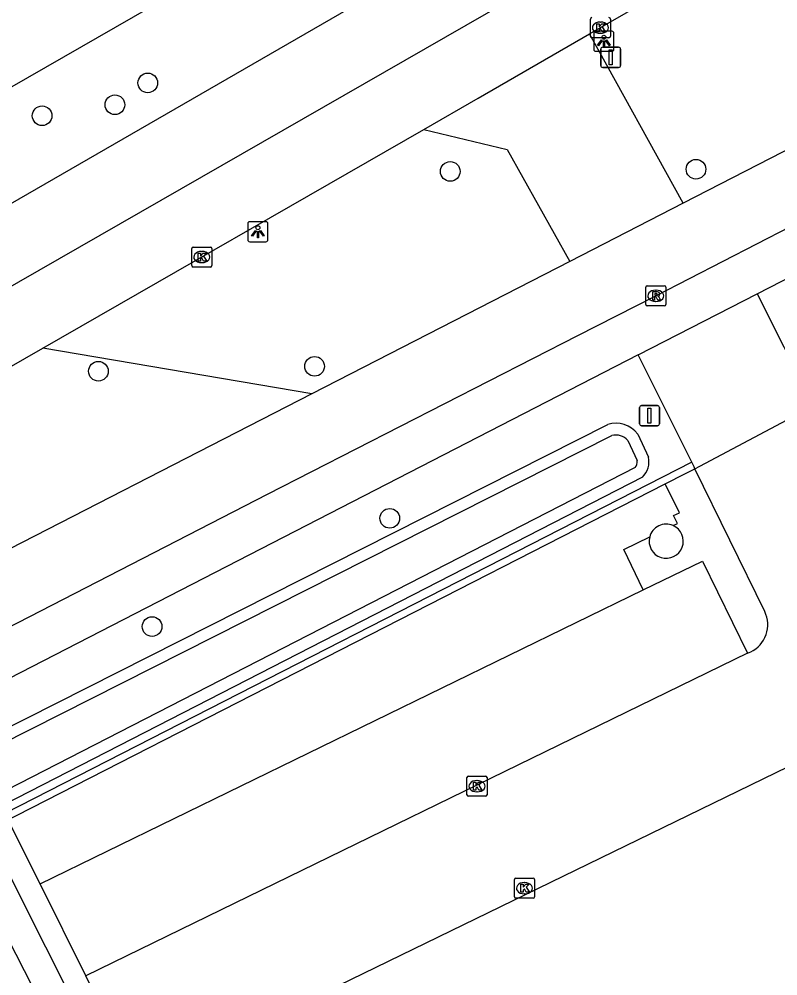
# Model space of a CAD drawing. Extents: x 158838 to 160074, y 386376 to 387776.
# Drawn here: x 159430.93 to 159468.73, y 387520.84 to 387568.51 of the extents above; entities that cross this region are included whole.
import ezdxf

# ---------------------------------------------------------------- set-up
doc = ezdxf.new("R2010")
doc.units = 0
for name, color, linetype in [('IMGEO_Berm_groen', 7, 'Continuous'), ('IMGEO_Boom', 7, 'Continuous'), ('IMGEO_Fietspad_gesloten', 7, 'Continuous'), ('IMGEO_Haag', 7, 'Continuous'), ('IMGEO_Hek', 7, 'Continuous'), ('IMGEO_Kolk', 7, 'Continuous'), ('IMGEO_Lichtpunt', 7, 'Continuous'), ('IMGEO_Parkeervlak_open', 7, 'Continuous'), ('IMGEO_Rijbaan_lokaal_gesloten', 7, 'Continuous'), ('IMGEO_Rioolput', 7, 'Continuous'), ('IMGEO_Verkeersbordpaal', 7, 'Continuous'), ('IMGEO_Voetpad_halfverhard', 7, 'Continuous'), ('IMGEO_Voetpad_open', 7, 'Continuous'), ('IMGEO_Waterloop', 7, 'Continuous')]:
    doc.layers.add(name, color=color, linetype=linetype)

msp = doc.modelspace()

# ---------------------------------------------------------------- linework, layer by layer
at = {"layer": 'IMGEO_Berm_groen'}
for points in [[(159445.505, 387549.84), (159432.115, 387552.123)], [(159336.154, 387484.934), (159338.654, 387486.251), (159364.753, 387500), (159367.223, 387501.301), (159460.249, 387548.308)], [(159461.743, 387547.832), (159462.275, 387546.685)], [(159461.976, 387545.691), (159372.919, 387500), (159340.235, 387483.231), (159339.987, 387483.104), (159338.919, 387482.291), (159338.252, 387481.676)]]:
    msp.add_lwpolyline(points, dxfattribs=at)
for centre, radius, start, end in [((159460.664, 387547.028), 1.345, 36.6833, 107.9721), ((159461.282, 387546.442), 1.022, 312.7437, 13.7732)]:
    msp.add_arc(centre, radius, start, end, dxfattribs=at)
at = {"layer": 'IMGEO_Boom'}
for centre in [(159437.337, 387565.332), (159435.699, 387564.24), (159432.073, 387563.694), (159452.404, 387560.919), (159464.646, 387561.029), (159434.875, 387550.965), (159445.645, 387551.21), (159449.392, 387543.639), (159437.549, 387538.245)]:
    msp.add_circle(centre, 0.489, dxfattribs=at)
at = {"layer": 'IMGEO_Fietspad_gesloten'}
for points in [[(159333.199, 387485.531), (159353.236, 387498.521), (159375.071, 387509.705), (159394.533, 387519.736), (159417.86, 387531.747), (159443.308, 387544.845), (159458.757, 387552.748), (159462.644, 387554.723), (159481.101, 387564.218), (159499.267, 387573.577)], [(159476.97, 387565.991), (159464.006, 387559.337)], [(159464.006, 387559.337), (159458.356, 387556.437)], [(159458.356, 387556.437), (159445.505, 387549.84)], [(159445.505, 387549.84), (159354.577, 387503.167), (159350.324, 387500.826), (159343.892, 387496.654)]]:
    msp.add_lwpolyline(points, dxfattribs=at)
at = {"layer": 'IMGEO_Haag'}
for points in [[(159464.435, 387546.438), (159430.221, 387528.939)], [(159431.978, 387525.431), (159430.221, 387528.939)]]:
    msp.add_lwpolyline(points, dxfattribs=at)
msp.add_arc((159463.163, 387542.498), 0.85, 66.2289, 165.5158, dxfattribs=at)
at = {"layer": 'IMGEO_Hek'}
for points in [[(159464.597, 387546.111), (159464.846, 387546.238), (159469.193, 387548.538)], [(159464.127, 387545.871), (159464.597, 387546.111)], [(159463.117, 387545.355), (159464.127, 387545.871)], [(159429.314, 387528.092), (159463.117, 387545.355)]]:
    msp.add_lwpolyline(points, dxfattribs=at)
at = {"layer": 'IMGEO_Kolk'}
for p, q in [((159459.385, 387567.656), (159459.385, 387568.508)), ((159460.386, 387568.508), (159460.386, 387567.656)), ((159459.873, 387568.362), (159459.898, 387568.362)), ((159460.312, 387567.582), (159459.46, 387567.582)), ((159459.896, 387567.802), (159459.871, 387567.802)), ((159439.525, 387556.229), (159439.525, 387557.081)), ((159439.6, 387557.155), (159440.452, 387557.155)), ((159440.526, 387557.081), (159440.526, 387556.229)), ((159440.013, 387556.935), (159440.038, 387556.935)), ((159440.452, 387556.155), (159439.6, 387556.155)), ((159440.036, 387556.375), (159440.011, 387556.375)), ((159453.312, 387530.793), (159454.164, 387530.793)), ((159453.237, 387529.867), (159453.237, 387530.719)), ((159453.725, 387530.573), (159453.75, 387530.573)), ((159454.238, 387530.719), (159454.238, 387529.867)), ((159453.748, 387530.013), (159453.723, 387530.013)), ((159454.164, 387529.793), (159453.312, 387529.793)), ((159455.6, 387524.785), (159455.6, 387525.637)), ((159455.675, 387525.711), (159456.527, 387525.711)), ((159456.601, 387525.637), (159456.601, 387524.785)), ((159456.088, 387525.491), (159456.113, 387525.491)), ((159456.527, 387524.711), (159455.675, 387524.711)), ((159456.111, 387524.931), (159456.086, 387524.931))]:
    msp.add_line(p, q, dxfattribs=at)
for points in [[(159459.385, 387567.656), (159459.385, 387568.508)], [(159460.386, 387568.508), (159460.386, 387567.656)], [(159459.706, 387568.282), (159459.829, 387568.282), (159459.829, 387568.131), (159459.959, 387568.282), (159460.123, 387568.282), (159459.977, 387568.131), (159460.13, 387567.882), (159459.978, 387567.882), (159459.893, 387568.046), (159459.829, 387567.979), (159459.829, 387567.882), (159459.706, 387567.882), (159459.706, 387568.282)], [(159460.312, 387567.582), (159459.46, 387567.582)], [(159439.525, 387556.229), (159439.525, 387557.081)], [(159439.6, 387557.155), (159440.452, 387557.155)], [(159440.526, 387557.081), (159440.526, 387556.229)], [(159439.846, 387556.855), (159439.969, 387556.855), (159439.969, 387556.704), (159440.099, 387556.855), (159440.263, 387556.855), (159440.117, 387556.704), (159440.27, 387556.455), (159440.118, 387556.455), (159440.033, 387556.619), (159439.969, 387556.552), (159439.969, 387556.455), (159439.846, 387556.455), (159439.846, 387556.855)], [(159440.452, 387556.155), (159439.6, 387556.155)], [(159453.312, 387530.793), (159454.164, 387530.793)], [(159453.237, 387529.867), (159453.237, 387530.719)], [(159453.558, 387530.493), (159453.681, 387530.493), (159453.681, 387530.342), (159453.811, 387530.493), (159453.975, 387530.493), (159453.829, 387530.342), (159453.982, 387530.093), (159453.83, 387530.093), (159453.745, 387530.257), (159453.681, 387530.19), (159453.681, 387530.093), (159453.558, 387530.093), (159453.558, 387530.493)], [(159454.238, 387530.719), (159454.238, 387529.867)], [(159454.164, 387529.793), (159453.312, 387529.793)], [(159455.6, 387524.785), (159455.6, 387525.637)], [(159455.675, 387525.711), (159456.527, 387525.711)], [(159456.601, 387525.637), (159456.601, 387524.785)], [(159455.921, 387525.411), (159456.044, 387525.411), (159456.044, 387525.26), (159456.174, 387525.411), (159456.338, 387525.411), (159456.192, 387525.26), (159456.345, 387525.011), (159456.193, 387525.011), (159456.108, 387525.175), (159456.044, 387525.108), (159456.044, 387525.011), (159455.921, 387525.011), (159455.921, 387525.411)], [(159456.527, 387524.711), (159455.675, 387524.711)]]:
    msp.add_lwpolyline(points, dxfattribs=at)
for centre, start, end in [((159459.462, 387568.506), 91.552, 178.448), ((159459.462, 387568.506), 91.552, 178.448), ((159460.31, 387568.506), 1.552, 88.448), ((159460.31, 387568.506), 1.552, 88.448), ((159459.462, 387567.658), 181.552, 268.448), ((159459.462, 387567.658), 181.552, 268.448), ((159460.31, 387567.658), 271.552, 358.448), ((159460.31, 387567.658), 271.552, 358.448), ((159439.602, 387557.079), 91.552, 178.448), ((159439.602, 387557.079), 91.552, 178.448), ((159440.45, 387557.079), 1.552, 88.448), ((159440.45, 387557.079), 1.552, 88.448), ((159439.602, 387556.231), 181.552, 268.448), ((159439.602, 387556.231), 181.552, 268.448), ((159440.45, 387556.231), 271.552, 358.448), ((159440.45, 387556.231), 271.552, 358.448), ((159453.314, 387530.717), 91.552, 178.448), ((159453.314, 387530.717), 91.552, 178.448), ((159454.162, 387530.717), 1.552, 88.448), ((159454.162, 387530.717), 1.552, 88.448), ((159453.314, 387529.869), 181.552, 268.448), ((159453.314, 387529.869), 181.552, 268.448), ((159454.162, 387529.869), 271.552, 358.448), ((159454.162, 387529.869), 271.552, 358.448), ((159455.677, 387525.635), 91.552, 178.448), ((159455.677, 387525.635), 91.552, 178.448), ((159456.525, 387525.635), 1.552, 88.448), ((159456.525, 387525.635), 1.552, 88.448), ((159455.677, 387524.787), 181.552, 268.448), ((159455.677, 387524.787), 181.552, 268.448), ((159456.525, 387524.787), 271.552, 358.448), ((159456.525, 387524.787), 271.552, 358.448)]:
    msp.add_arc(centre, 0.0765, start, end, dxfattribs=at)
for centre, major_axis, ratio, start_param, end_param in [((159459.872, 387568.082), (-0.387, 0.002), 0.722429, 4.712389, 7.853982), ((159459.897, 387568.082), (-0.39, 0.002), 0.717154, 1.570796, 4.712389), ((159440.012, 387556.655), (-0.387, 0.002), 0.722429, 4.712389, 7.853982), ((159440.037, 387556.655), (-0.39, 0.002), 0.717154, 1.570796, 4.712389), ((159453.724, 387530.293), (-0.387, 0.002), 0.722429, 4.712389, 7.853982), ((159453.749, 387530.293), (-0.39, 0.002), 0.717154, 1.570796, 4.712389), ((159456.087, 387525.211), (-0.387, 0.002), 0.722429, 4.712389, 7.853982), ((159456.112, 387525.211), (-0.39, 0.002), 0.717154, 1.570796, 4.712389)]:
    msp.add_ellipse(centre, major_axis=major_axis, ratio=ratio, start_param=start_param, end_param=end_param, dxfattribs=at)
at = {"layer": 'IMGEO_Lichtpunt'}
for p, q in [((159459.558, 387567.809), (159459.558, 387567.002)), ((159459.558, 387567.809), (159459.558, 387567.002)), ((159460.46, 387567.904), (159459.652, 387567.904)), ((159460.46, 387567.904), (159459.652, 387567.904)), ((159460.554, 387567.002), (159460.554, 387567.809)), ((159460.554, 387567.002), (159460.554, 387567.809)), ((159459.652, 387566.908), (159460.46, 387566.908)), ((159459.652, 387566.908), (159460.46, 387566.908)), ((159443.223, 387558.414), (159442.415, 387558.414)), ((159443.223, 387558.414), (159442.415, 387558.414)), ((159442.321, 387558.319), (159442.321, 387557.512)), ((159442.321, 387558.319), (159442.321, 387557.512)), ((159443.317, 387557.512), (159443.317, 387558.319)), ((159443.317, 387557.512), (159443.317, 387558.319)), ((159442.415, 387557.418), (159443.223, 387557.418)), ((159442.415, 387557.418), (159443.223, 387557.418))]:
    msp.add_line(p, q, dxfattribs=at)
for points in [[(159459.932, 387567.473), (159459.971, 387567.445), (159459.783, 387567.183), (159459.745, 387567.21), (159459.932, 387567.473)], [(159460.144, 387567.445), (159460.182, 387567.472), (159460.369, 387567.21), (159460.33, 387567.182), (159460.144, 387567.445)], [(159460.034, 387567.425), (159460.081, 387567.425), (159460.081, 387567.103), (159460.034, 387567.103), (159460.034, 387567.425)], [(159442.695, 387557.983), (159442.734, 387557.955), (159442.546, 387557.693), (159442.508, 387557.72), (159442.695, 387557.983)], [(159442.797, 387557.935), (159442.844, 387557.935), (159442.844, 387557.613), (159442.797, 387557.613), (159442.797, 387557.935)], [(159442.907, 387557.955), (159442.945, 387557.982), (159443.132, 387557.72), (159443.093, 387557.692), (159442.907, 387557.955)]]:
    msp.add_lwpolyline(points, dxfattribs=at)
for centre in [(159460.057, 387567.607), (159442.82, 387558.117)]:
    msp.add_circle(centre, 0.0994, dxfattribs=at)
for centre, start, end in [((159459.652, 387567.809), 90, 180), ((159459.652, 387567.809), 90, 180), ((159460.46, 387567.809), 0, 90), ((159460.46, 387567.809), 0, 90), ((159459.652, 387567.002), 180, 270), ((159459.652, 387567.002), 180, 270), ((159460.46, 387567.002), 270, 0), ((159460.46, 387567.002), 270, 360), ((159442.415, 387558.319), 90, 180), ((159442.415, 387558.319), 90, 180), ((159443.223, 387558.319), 0, 90), ((159443.223, 387558.319), 0, 90), ((159442.415, 387557.512), 180, 270), ((159442.415, 387557.512), 180, 270), ((159443.223, 387557.512), 270, 0), ((159443.223, 387557.512), 270, 360)]:
    msp.add_arc(centre, 0.0946, start, end, dxfattribs=at)
at = {"layer": 'IMGEO_Parkeervlak_open'}
for points in [[(159431.978, 387525.431), (159462.011, 387540.075)], [(159467.217, 387536.922), (159434.254, 387520.843)], [(159436.88, 387515.519), (159469.878, 387531.575)], [(159434.254, 387520.843), (159431.978, 387525.431)], [(159436.88, 387515.519), (159434.254, 387520.843)]]:
    msp.add_lwpolyline(points, dxfattribs=at)
at = {"layer": 'IMGEO_Rijbaan_lokaal_gesloten'}
for points in [[(159630.4, 387669.945), (159559.707, 387629.338), (159502.587, 387596.557), (159414.781, 387546.166), (159353.407, 387510.877), (159323.789, 387493.947)], [(159346.397, 387516.871), (159348.838, 387518.271), (159400.111, 387547.668), (159500, 387605.03), (159608.596, 387667.392), (159611.779, 387669.224)], [(159605.669, 387659.921), (159592.075, 387652.016), (159564.989, 387636.503), (159536.501, 387620.082), (159509.12, 387604.303), (159500, 387599.141), (159491.966, 387594.608), (159484.616, 387590.525), (159452.497, 387572.007), (159420.095, 387553.312), (159391.796, 387537.146), (159368.681, 387523.867), (159340.565, 387507.696), (159340.075, 387507.414)], [(159459.34, 387567.769), (159481.022, 387580.222)], [(159451.087, 387563.013), (159453.798, 387564.569), (159459.34, 387567.769)], [(159432.115, 387552.123), (159451.087, 387563.013)], [(159350.431, 387505.236), (159432.115, 387552.123)]]:
    msp.add_lwpolyline(points, dxfattribs=at)
at = {"layer": 'IMGEO_Rioolput'}
for p, q in [((159462.143, 387554.297), (159462.143, 387555.149)), ((159462.218, 387555.223), (159463.07, 387555.223)), ((159463.144, 387555.149), (159463.144, 387554.297)), ((159462.631, 387555.003), (159462.656, 387555.003)), ((159463.07, 387554.223), (159462.218, 387554.223)), ((159462.654, 387554.443), (159462.629, 387554.443))]:
    msp.add_line(p, q, dxfattribs=at)
for points in [[(159462.143, 387554.297), (159462.143, 387555.149)], [(159462.218, 387555.223), (159463.07, 387555.223)], [(159463.144, 387555.149), (159463.144, 387554.297)], [(159462.732, 387554.921), (159462.48, 387554.923), (159462.48, 387554.523)], [(159462.48, 387554.523), (159462.604, 387554.523), (159462.604, 387554.685), (159462.615, 387554.685)], [(159462.658, 387554.842), (159462.604, 387554.842), (159462.604, 387554.761)], [(159462.604, 387554.761), (159462.656, 387554.761)], [(159462.662, 387554.656), (159462.733, 387554.523), (159462.873, 387554.523), (159462.808, 387554.649)], [(159463.07, 387554.223), (159462.218, 387554.223)]]:
    msp.add_lwpolyline(points, dxfattribs=at)
for centre, radius, start, end in [((159462.22, 387555.147), 0.0765, 91.552, 178.448), ((159462.22, 387555.147), 0.0765, 91.552, 178.448), ((159463.068, 387555.147), 0.0765, 1.552, 88.448), ((159463.068, 387555.147), 0.0765, 1.552, 88.448), ((159462.614, 387554.632), 0.0533, 26.0293, 88.6989), ((159462.64, 387554.95), 0.19, 274.7715, 282.9687), ((159462.664, 387554.746), 0.0964, 77.0061, 93.1865), ((159462.678, 387554.803), 0.0378, 276.6634, 79.6772), ((159462.731, 387554.811), 0.109, 350.3612, 89.416), ((159462.729, 387554.811), 0.112, 277.5842, 350.9817), ((159462.713, 387554.596), 0.108, 29.5134, 73.7905), ((159462.22, 387554.299), 0.0765, 181.552, 268.448), ((159462.22, 387554.299), 0.0765, 181.552, 268.448), ((159463.068, 387554.299), 0.0765, 271.552, 358.448), ((159463.068, 387554.299), 0.0765, 271.552, 358.448)]:
    msp.add_arc(centre, radius, start, end, dxfattribs=at)
for centre, major_axis, ratio, start_param, end_param in [((159462.63, 387554.723), (-0.387, 0.002), 0.722429, 4.712389, 7.853982), ((159462.655, 387554.723), (-0.39, 0.002), 0.717154, 1.570796, 4.712389)]:
    msp.add_ellipse(centre, major_axis=major_axis, ratio=ratio, start_param=start_param, end_param=end_param, dxfattribs=at)
at = {"layer": 'IMGEO_Verkeersbordpaal'}
for p, q in [((159459.901, 387566.205), (159459.901, 387567.005)), ((159459.901, 387567.005), (159459.901, 387566.205)), ((159460.001, 387567.105), (159460.791, 387567.105)), ((159460.791, 387567.105), (159460.001, 387567.105)), ((159460.891, 387567.005), (159460.891, 387566.205)), ((159460.891, 387566.205), (159460.891, 387567.005)), ((159460.791, 387566.105), (159460.001, 387566.105)), ((159460.001, 387566.105), (159460.791, 387566.105)), ((159461.835, 387548.352), (159461.835, 387549.152)), ((159461.835, 387549.152), (159461.835, 387548.352)), ((159461.935, 387549.252), (159462.725, 387549.252)), ((159462.725, 387549.252), (159461.935, 387549.252)), ((159462.825, 387549.152), (159462.825, 387548.352)), ((159462.825, 387548.352), (159462.825, 387549.152)), ((159462.725, 387548.252), (159461.935, 387548.252)), ((159461.935, 387548.252), (159462.725, 387548.252))]:
    msp.add_line(p, q, dxfattribs=at)
for points in [[(159460.321, 387566.98), (159460.471, 387566.98), (159460.471, 387566.23), (159460.321, 387566.23), (159460.321, 387566.98)], [(159462.255, 387549.127), (159462.405, 387549.127), (159462.405, 387548.377), (159462.255, 387548.377), (159462.255, 387549.127)]]:
    msp.add_lwpolyline(points, dxfattribs=at)
for centre, start, end in [((159460.001, 387567.005), 90, 180), ((159460.001, 387567.005), 90, 180), ((159460.791, 387567.005), 0, 90), ((159460.791, 387567.005), 360, 90), ((159460.001, 387566.205), 180, 270), ((159460.001, 387566.205), 180, 270), ((159460.791, 387566.205), 270, 0), ((159460.791, 387566.205), 270, 0), ((159461.935, 387549.152), 90, 180), ((159461.935, 387549.152), 90, 180), ((159462.725, 387549.152), 0, 90), ((159462.725, 387549.152), 360, 90), ((159461.935, 387548.352), 180, 270), ((159461.935, 387548.352), 180, 270), ((159462.725, 387548.352), 270, 0), ((159462.725, 387548.352), 270, 0)]:
    msp.add_arc(centre, 0.1, start, end, dxfattribs=at)
at = {"layer": 'IMGEO_Voetpad_halfverhard'}
for points in [[(159428.108, 387527.137), (159427.976, 387527.408), (159429.314, 387528.092), (159446.763, 387493.302)], [(159445.663, 387492.758), (159429.965, 387523.467)]]:
    msp.add_lwpolyline(points, dxfattribs=at)
at = {"layer": 'IMGEO_Voetpad_open'}
for points in [[(159467.697, 387554.827), (159500, 387571.43), (159554.121, 387599.247), (159610.094, 387627.995), (159611.963, 387628.974)], [(159464.006, 387559.337), (159459.34, 387567.769)], [(159451.087, 387563.013), (159455.234, 387562.007), (159458.356, 387556.437)], [(159461.771, 387551.782), (159467.697, 387554.827)], [(159467.697, 387554.827), (159470.373, 387549.515)], [(159461.771, 387551.782), (159386.53, 387513.074), (159369.52, 387504.347), (159361.28, 387500), (159349.955, 387494.013), (159336.154, 387484.934)], [(159464.435, 387546.438), (159461.771, 387551.782)], [(159464.597, 387546.111), (159464.846, 387546.238), (159469.193, 387548.538)], [(159463.505, 387543.275), (159463.72, 387543.379), (159463.527, 387543.778), (159463.818, 387543.919), (159463.117, 387545.355), (159464.127, 387545.871), (159464.597, 387546.111)], [(159464.597, 387546.111), (159464.551, 387546.205), (159464.435, 387546.438)], [(159468.073, 387538.988), (159464.597, 387546.111)], [(159462.011, 387540.075), (159461.048, 387542.083), (159462.34, 387542.71)], [(159462.011, 387540.075), (159464.979, 387541.51), (159467.217, 387536.922)], [(159467.217, 387536.922), (159467.372, 387536.99)]]:
    msp.add_lwpolyline(points, dxfattribs=at)
for centre, radius, start, end in [((159463.163, 387542.498), 0.85, 165.5166, 66.2282), ((159466.736, 387538.335), 1.488, 295.3193, 26.0137)]:
    msp.add_arc(centre, radius, start, end, dxfattribs=at)
at = {"layer": 'IMGEO_Waterloop'}
for points in [[(159461.62, 387546.162), (159372.654, 387500.517), (159339.97, 387483.749), (159339.676, 387483.598), (159338.545, 387482.737), (159338.366, 387482.572), (159337.591, 387483.777), (159336.986, 387484.715), (159338.925, 387485.737), (159365.024, 387499.486), (159367.49, 387500.784), (159460.451, 387547.758)], [(159461.25, 387547.512), (159461.714, 387546.512)]]:
    msp.add_lwpolyline(points, dxfattribs=at)
for centre, radius, start, end in [((159460.667, 387547.037), 0.752, 39.1215, 106.6529), ((159461.292, 387546.438), 0.428, 319.9447, 9.9888)]:
    msp.add_arc(centre, radius, start, end, dxfattribs=at)

doc.saveas('drawing.dxf')
